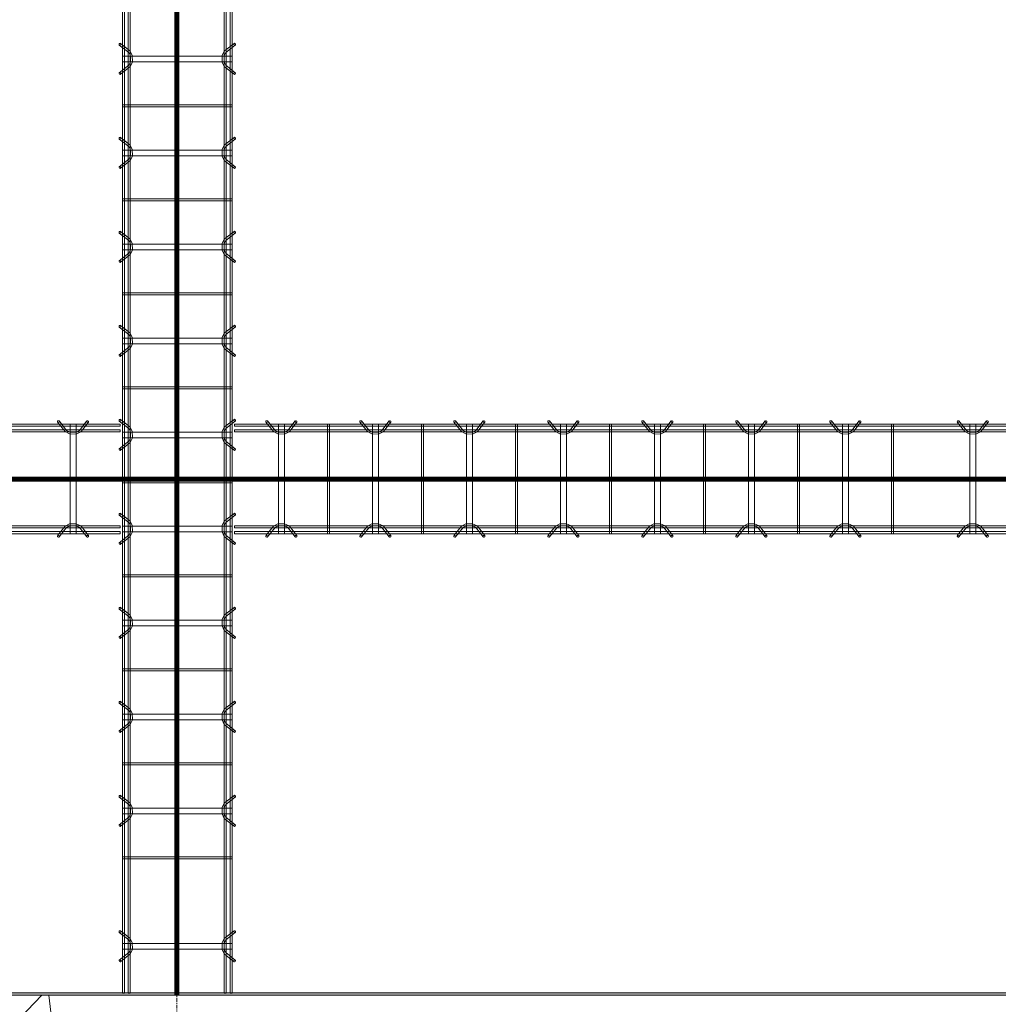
# Model space of a CAD drawing. Header units: inches. Extents: x -4136 to 1945, y -6639 to 12387.
# Tile 375 of 656: x -2193 to -2068, y 9900 to 10026. Entities that reach past the tile are written whole.
import ezdxf

# ---------------------------------------------------------------- set-up
doc = ezdxf.new("R2010")
doc.units = ezdxf.units.IN
doc.header["$MEASUREMENT"] = 0
doc.linetypes.add('Línea de rejilla', pattern=[0.875, 0.5, -0.125, 0.125, -0.125])
for name, color, linetype, lineweight in [('A-FLOR', 7, 'Continuous', 9), ('A-GENM', 7, 'Continuous', 9), ('A-WALL-PATT', 7, 'Continuous', 18), ('S-BEAM', 7, 'Continuous', 9), ('S-FNDN', 7, 'Continuous', 9), ('S-GRID', 7, 'Continuous', 9)]:
    doc.layers.add(name, color=color, linetype=linetype, lineweight=lineweight)
pattern_1 = [(50, (0, 0), (55.0854, -4.81984), [5.76, -63.36]), (355, (0, 0), (-10.6557, 57.76853), [4.608, -50.688]), (100.451, (4.59, -0.4), (44.42947, 52.94866), [4.895, -53.848]), (46.184, (0, 15.36), (81.96444, -12.7121), [8.64, -95.04]), (96.636, (6.83, 14.3), (71.7815, 74.8124), [7.343, -80.772]), (351.184, (0, 15.36), (71.78195, 74.8124), [6.912, -76.032]), (21, (7.68, 11.52), (45.84207, -30.92146), [5.76, -63.36]), (326, (7.68, 11.52), (18.68706, 55.69148), [4.608, -50.688]), (71.451, (11.5, 8.943), (64.5289, 24.7701), [4.895, -53.848]), (37.5, (0, 0), (0.933895, 25.566816), [2.534, -47.539, 2.534, -48.922, -50.88]), (37.5, (0, 0), (0.933895, 25.566816), [-101.53, 2.534, -48.346]), (7.5, (0, 0), (20.20404, 30.2913), [2.534, -26.803, 2.534, -46.387, -19.392]), (7.5, (0, 0), (20.20404, 30.2913), [-78.259, 2.534, -16.858]), (327.5, (-17.126, 0), (40.997785, -1.732403), [2.534, -16.666, 2.534, -57.37, -79.488]), (327.5, (-17.126, 0), (40.997785, -1.732403), [-79.104, 2.534, -76.954]), (317.5, (-24.806, 0), (44.78888, 7.68784), [2.534, -22.426, 2.534, -37.248, -56.448]), (317.5, (-24.806, 0), (44.78888, 7.68784), [-64.742, 2.534, -53.914])]

# ---------------------------------------------------------------- blocks, each defined once
blk = doc.blocks.new('Dowel bar assembly - Dowel bar assembly-673744-SLAB ON GROUND JOINTS')
at = {"layer": 'S-BEAM', "color": 253, "true_color": 0xaaaaaa}
for p, q in [((245.28, 1.98), (0, 1.98)), ((0, 1.72), (245.28, 1.72)), ((124.02, 2.23), (124.97, 1.03)), ((125.18, 1.19), (124.23, 2.39)), ((125.63, 1.99), (125.63, -12.01)), ((126.38, 1.99), (125.63, 1.99)), ((125.63, 1.99), (126.38, 1.99)), ((126.38, -12.01), (126.38, 1.99)), ((127.76, 2.39), (126.81, 1.19)), ((127.01, 1.03), (127.96, 2.23)), ((131.87, 1.99), (131.87, -12.01)), ((132.13, 1.99), (131.87, 1.99)), ((131.87, 1.99), (132.13, 1.99)), ((132.13, -12.01), (132.13, 1.99)), ((136.02, 2.23), (136.97, 1.03)), ((137.18, 1.19), (136.23, 2.39)), ((137.63, 1.99), (137.63, -12.01)), ((138.38, 1.99), (137.63, 1.99)), ((137.63, 1.99), (138.38, 1.99)), ((138.38, -12.01), (138.38, 1.99)), ((139.76, 2.39), (138.81, 1.19)), ((139.01, 1.03), (139.96, 2.23)), ((143.87, 1.99), (143.87, -12.01)), ((144.13, 1.99), (143.87, 1.99)), ((143.87, 1.99), (144.13, 1.99)), ((144.13, -12.01), (144.13, 1.99)), ((148.02, 2.23), (148.97, 1.03)), ((149.18, 1.19), (148.23, 2.39)), ((149.63, 1.99), (149.63, -12.01)), ((150.38, 1.99), (149.63, 1.99)), ((149.63, 1.99), (150.38, 1.99)), ((150.38, -12.01), (150.38, 1.99)), ((151.76, 2.39), (150.81, 1.19)), ((151.01, 1.03), (151.96, 2.23)), ((155.87, 1.99), (155.87, -12.01)), ((156.13, 1.99), (155.87, 1.99)), ((155.87, 1.99), (156.13, 1.99)), ((156.13, -12.01), (156.13, 1.99)), ((160.02, 2.23), (160.97, 1.03)), ((161.18, 1.19), (160.23, 2.39)), ((161.63, 1.99), (161.63, -12.01)), ((162.38, 1.99), (161.63, 1.99)), ((161.63, 1.99), (162.38, 1.99)), ((162.38, -12.01), (162.38, 1.99)), ((163.76, 2.39), (162.81, 1.19)), ((163.01, 1.03), (163.96, 2.23)), ((167.87, 1.99), (167.87, -12.01)), ((168.13, 1.99), (167.87, 1.99)), ((167.87, 1.99), (168.13, 1.99)), ((168.13, -12.01), (168.13, 1.99)), ((172.02, 2.23), (172.97, 1.03)), ((173.18, 1.19), (172.23, 2.39)), ((173.63, 1.99), (173.63, -12.01)), ((174.38, 1.99), (173.63, 1.99)), ((173.63, 1.99), (174.38, 1.99)), ((174.38, -12.01), (174.38, 1.99)), ((175.76, 2.39), (174.81, 1.19)), ((175.01, 1.03), (175.96, 2.23)), ((179.87, 1.99), (179.87, -12.01)), ((180.13, 1.99), (179.87, 1.99)), ((179.87, 1.99), (180.13, 1.99)), ((180.13, -12.01), (180.13, 1.99)), ((184.02, 2.23), (184.97, 1.03)), ((185.18, 1.19), (184.23, 2.39)), ((185.63, 1.99), (185.63, -12.01)), ((186.38, 1.99), (185.63, 1.99)), ((185.63, 1.99), (186.38, 1.99)), ((186.38, -12.01), (186.38, 1.99)), ((187.76, 2.39), (186.81, 1.19)), ((187.01, 1.03), (187.96, 2.23)), ((191.87, 1.99), (191.87, -12.01)), ((192.13, 1.99), (191.87, 1.99)), ((191.87, 1.99), (192.13, 1.99)), ((192.13, -12.01), (192.13, 1.99)), ((196.02, 2.23), (196.97, 1.03)), ((197.18, 1.19), (196.23, 2.39)), ((197.63, 1.99), (197.63, -12.01)), ((198.38, 1.99), (197.63, 1.99)), ((197.63, 1.99), (198.38, 1.99)), ((198.38, -12.01), (198.38, 1.99)), ((199.76, 2.39), (198.81, 1.19)), ((199.01, 1.03), (199.96, 2.23)), ((203.87, 1.99), (203.87, -12.01)), ((204.13, 1.99), (203.87, 1.99)), ((203.87, 1.99), (204.13, 1.99)), ((204.13, -12.01), (204.13, 1.99)), ((208.02, 2.23), (208.97, 1.03)), ((209.18, 1.19), (208.23, 2.39)), ((209.63, 1.99), (209.63, -12.01)), ((210.38, 1.99), (209.63, 1.99)), ((209.63, 1.99), (210.38, 1.99)), ((210.38, -12.01), (210.38, 1.99)), ((211.76, 2.39), (210.81, 1.19)), ((211.01, 1.03), (211.96, 2.23)), ((215.87, 1.99), (215.87, -12.01)), ((216.13, 1.99), (215.87, 1.99)), ((215.87, 1.99), (216.13, 1.99)), ((216.13, -12.01), (216.13, 1.99)), ((220.02, 2.23), (220.97, 1.03)), ((221.18, 1.19), (220.23, 2.39)), ((221.63, 1.99), (221.63, -12.01)), ((222.38, 1.99), (221.63, 1.99)), ((221.63, 1.99), (222.38, 1.99)), ((222.38, -12.01), (222.38, 1.99)), ((223.76, 2.39), (222.81, 1.19)), ((223.01, 1.03), (223.96, 2.23)), ((227.87, 1.99), (227.87, -12.01)), ((228.13, 1.99), (227.87, 1.99)), ((227.87, 1.99), (228.13, 1.99)), ((228.13, -12.01), (228.13, 1.99)), ((237.31, 2.23), (238.26, 1.03)), ((238.46, 1.19), (237.51, 2.39)), ((238.91, 1.99), (238.91, -12.01)), ((239.66, 1.99), (238.91, 1.99)), ((238.91, 1.99), (239.66, 1.99)), ((239.66, -12.01), (239.66, 1.99)), ((241.04, 2.39), (240.09, 1.19)), ((240.3, 1.03), (241.25, 2.23)), ((245.28, 1.98), (245.28, 1.72)), ((245.28, 1.72), (245.28, 1.98)), ((245.28, 1.25), (0, 1.25)), ((0, 0.99), (245.28, 0.99)), ((245.28, 0.99), (245.28, 1.25)), ((245.28, 1.25), (245.28, 0.99)), ((245.28, -11.01), (0, -11.01)), ((0, -11.27), (245.28, -11.27)), ((124.97, -11.05), (124.02, -12.25)), ((124.23, -12.41), (125.18, -11.21)), ((126.81, -11.21), (127.76, -12.41)), ((127.96, -12.25), (127.01, -11.05)), ((136.97, -11.05), (136.02, -12.25)), ((136.23, -12.41), (137.18, -11.21)), ((138.81, -11.21), (139.76, -12.41)), ((139.96, -12.25), (139.01, -11.05)), ((148.97, -11.05), (148.02, -12.25)), ((148.23, -12.41), (149.18, -11.21)), ((150.81, -11.21), (151.76, -12.41)), ((151.96, -12.25), (151.01, -11.05)), ((160.97, -11.05), (160.02, -12.25)), ((160.23, -12.41), (161.18, -11.21)), ((162.81, -11.21), (163.76, -12.41)), ((163.96, -12.25), (163.01, -11.05)), ((172.97, -11.05), (172.02, -12.25)), ((172.23, -12.41), (173.18, -11.21)), ((174.81, -11.21), (175.76, -12.41)), ((175.96, -12.25), (175.01, -11.05)), ((184.97, -11.05), (184.02, -12.25)), ((184.23, -12.41), (185.18, -11.21)), ((186.81, -11.21), (187.76, -12.41)), ((187.96, -12.25), (187.01, -11.05)), ((196.97, -11.05), (196.02, -12.25)), ((196.23, -12.41), (197.18, -11.21)), ((198.81, -11.21), (199.76, -12.41)), ((199.96, -12.25), (199.01, -11.05)), ((208.97, -11.05), (208.02, -12.25)), ((208.23, -12.41), (209.18, -11.21)), ((210.81, -11.21), (211.76, -12.41)), ((211.96, -12.25), (211.01, -11.05)), ((220.97, -11.05), (220.02, -12.25)), ((220.23, -12.41), (221.18, -11.21)), ((222.81, -11.21), (223.76, -12.41)), ((223.96, -12.25), (223.01, -11.05)), ((238.26, -11.05), (237.31, -12.25)), ((237.51, -12.41), (238.46, -11.21)), ((240.09, -11.21), (241.04, -12.41)), ((241.25, -12.25), (240.3, -11.05)), ((245.28, -11.27), (245.28, -11.01)), ((245.28, -11.01), (245.28, -11.27)), ((245.28, -11.74), (0, -11.74)), ((0, -12), (245.28, -12)), ((126.38, -12.01), (125.63, -12.01)), ((125.63, -12.01), (126.38, -12.01)), ((132.13, -12.01), (131.87, -12.01)), ((131.87, -12.01), (132.13, -12.01)), ((138.38, -12.01), (137.63, -12.01)), ((137.63, -12.01), (138.38, -12.01)), ((144.13, -12.01), (143.87, -12.01)), ((143.87, -12.01), (144.13, -12.01)), ((150.38, -12.01), (149.63, -12.01)), ((149.63, -12.01), (150.38, -12.01)), ((156.13, -12.01), (155.87, -12.01)), ((155.87, -12.01), (156.13, -12.01)), ((162.38, -12.01), (161.63, -12.01)), ((161.63, -12.01), (162.38, -12.01)), ((168.13, -12.01), (167.87, -12.01)), ((167.87, -12.01), (168.13, -12.01)), ((174.38, -12.01), (173.63, -12.01)), ((173.63, -12.01), (174.38, -12.01)), ((180.13, -12.01), (179.87, -12.01)), ((179.87, -12.01), (180.13, -12.01)), ((186.38, -12.01), (185.63, -12.01)), ((185.63, -12.01), (186.38, -12.01)), ((192.13, -12.01), (191.87, -12.01)), ((191.87, -12.01), (192.13, -12.01)), ((198.38, -12.01), (197.63, -12.01)), ((197.63, -12.01), (198.38, -12.01)), ((204.13, -12.01), (203.87, -12.01)), ((203.87, -12.01), (204.13, -12.01)), ((210.38, -12.01), (209.63, -12.01)), ((209.63, -12.01), (210.38, -12.01)), ((216.13, -12.01), (215.87, -12.01)), ((215.87, -12.01), (216.13, -12.01)), ((222.38, -12.01), (221.63, -12.01)), ((221.63, -12.01), (222.38, -12.01)), ((228.13, -12.01), (227.87, -12.01)), ((227.87, -12.01), (228.13, -12.01)), ((239.66, -12.01), (238.91, -12.01)), ((238.91, -12.01), (239.66, -12.01)), ((245.28, -12), (245.28, -11.74)), ((245.28, -11.74), (245.28, -12))]:
    blk.add_line(p, q, dxfattribs=at)
at = {"layer": 'S-BEAM', "color": 253, "true_color": 0xaaaaaa, "flags": 128}
for points in [[(124.97, 1.03), (125.53, 0.73), (126.39, 0.72), (126.97, 0.99), (127.01, 1.03)], [(125.18, 1.19), (125.62, 0.97), (126.38, 0.98), (126.81, 1.19)], [(136.97, 1.03), (137.53, 0.73), (138.39, 0.72), (138.97, 0.99), (139.01, 1.03)], [(137.18, 1.19), (137.62, 0.97), (138.38, 0.98), (138.81, 1.19)], [(148.97, 1.03), (149.53, 0.73), (150.39, 0.72), (150.97, 0.99), (151.01, 1.03)], [(149.18, 1.19), (149.62, 0.97), (150.38, 0.98), (150.81, 1.19)], [(160.97, 1.03), (161.53, 0.73), (162.39, 0.72), (162.97, 0.99), (163.01, 1.03)], [(161.18, 1.19), (161.62, 0.97), (162.38, 0.98), (162.81, 1.19)], [(172.97, 1.03), (173.53, 0.73), (174.39, 0.72), (174.97, 0.99), (175.01, 1.03)], [(173.18, 1.19), (173.62, 0.97), (174.38, 0.98), (174.81, 1.19)], [(184.97, 1.03), (185.53, 0.73), (186.39, 0.72), (186.97, 0.99), (187.01, 1.03)], [(185.18, 1.19), (185.62, 0.97), (186.38, 0.98), (186.81, 1.19)], [(196.97, 1.03), (197.53, 0.73), (198.39, 0.72), (198.97, 0.99), (199.01, 1.03)], [(197.18, 1.19), (197.62, 0.97), (198.38, 0.98), (198.81, 1.19)], [(208.97, 1.03), (209.53, 0.73), (210.39, 0.72), (210.97, 0.99), (211.01, 1.03)], [(209.18, 1.19), (209.62, 0.97), (210.38, 0.98), (210.81, 1.19)], [(220.97, 1.03), (221.53, 0.73), (222.39, 0.72), (222.97, 0.99), (223.01, 1.03)], [(221.18, 1.19), (221.62, 0.97), (222.38, 0.98), (222.81, 1.19)], [(238.26, 1.03), (238.81, 0.73), (239.67, 0.72), (240.26, 0.99), (240.3, 1.03)], [(238.46, 1.19), (238.91, 0.97), (239.67, 0.98), (240.09, 1.19)], [(124.97, -11.05), (125.53, -10.75), (126.39, -10.74), (126.97, -11.01), (127.01, -11.05)], [(125.18, -11.21), (125.62, -10.99), (126.38, -11), (126.81, -11.21)], [(136.97, -11.05), (137.53, -10.75), (138.39, -10.74), (138.97, -11.01), (139.01, -11.05)], [(137.18, -11.21), (137.62, -10.99), (138.38, -11), (138.81, -11.21)], [(148.97, -11.05), (149.53, -10.75), (150.39, -10.74), (150.97, -11.01), (151.01, -11.05)], [(149.18, -11.21), (149.62, -10.99), (150.38, -11), (150.81, -11.21)], [(160.97, -11.05), (161.53, -10.75), (162.39, -10.74), (162.97, -11.01), (163.01, -11.05)], [(161.18, -11.21), (161.62, -10.99), (162.38, -11), (162.81, -11.21)], [(172.97, -11.05), (173.53, -10.75), (174.39, -10.74), (174.97, -11.01), (175.01, -11.05)], [(173.18, -11.21), (173.62, -10.99), (174.38, -11), (174.81, -11.21)], [(184.97, -11.05), (185.53, -10.75), (186.39, -10.74), (186.97, -11.01), (187.01, -11.05)], [(185.18, -11.21), (185.62, -10.99), (186.38, -11), (186.81, -11.21)], [(196.97, -11.05), (197.53, -10.75), (198.39, -10.74), (198.97, -11.01), (199.01, -11.05)], [(197.18, -11.21), (197.62, -10.99), (198.38, -11), (198.81, -11.21)], [(208.97, -11.05), (209.53, -10.75), (210.39, -10.74), (210.97, -11.01), (211.01, -11.05)], [(209.18, -11.21), (209.62, -10.99), (210.38, -11), (210.81, -11.21)], [(220.97, -11.05), (221.53, -10.75), (222.39, -10.74), (222.97, -11.01), (223.01, -11.05)], [(221.18, -11.21), (221.62, -10.99), (222.38, -11), (222.81, -11.21)], [(238.26, -11.05), (238.81, -10.75), (239.67, -10.74), (240.26, -11.01), (240.3, -11.05)], [(238.46, -11.21), (238.91, -10.99), (239.67, -11), (240.09, -11.21)]]:
    blk.add_lwpolyline(points, dxfattribs=at)
at = {"layer": 'S-BEAM', "color": 253, "true_color": 0xaaaaaa}
for centre, major_axis, start_param, end_param in [((124.12, 2.31), (0.101, 0.08), 5.709265, 8.850858), ((124.12, 2.31), (0.101, 0.08), 2.567673, 5.709265), ((127.86, 2.31), (-0.101, 0.08), 3.715513, 6.857105), ((127.86, 2.31), (-0.101, 0.08), 0.57392, 3.715513), ((136.12, 2.31), (0.101, 0.08), 5.709265, 8.850858), ((136.12, 2.31), (0.101, 0.08), 2.567673, 5.709265), ((139.86, 2.31), (-0.101, 0.08), 3.715513, 6.857105), ((139.86, 2.31), (-0.101, 0.08), 0.57392, 3.715513), ((148.12, 2.31), (0.101, 0.08), 5.709265, 8.850858), ((148.12, 2.31), (0.101, 0.08), 2.567673, 5.709265), ((151.86, 2.31), (-0.101, 0.08), 3.715513, 6.857105), ((151.86, 2.31), (-0.101, 0.08), 0.57392, 3.715513), ((160.12, 2.31), (0.101, 0.08), 5.709265, 8.850858), ((160.12, 2.31), (0.101, 0.08), 2.567673, 5.709265), ((163.86, 2.31), (-0.101, 0.08), 3.715513, 6.857105), ((163.86, 2.31), (-0.101, 0.08), 0.57392, 3.715513), ((172.12, 2.31), (0.101, 0.08), 5.709265, 8.850858), ((172.12, 2.31), (0.101, 0.08), 2.567673, 5.709265), ((175.86, 2.31), (-0.101, 0.08), 3.715513, 6.857105), ((175.86, 2.31), (-0.101, 0.08), 0.57392, 3.715513), ((184.12, 2.31), (0.101, 0.08), 5.709265, 8.850858), ((184.12, 2.31), (0.101, 0.08), 2.567673, 5.709265), ((187.86, 2.31), (-0.101, 0.08), 3.715513, 6.857105), ((187.86, 2.31), (-0.101, 0.08), 0.57392, 3.715513), ((196.12, 2.31), (0.101, 0.08), 5.709265, 8.850858), ((196.12, 2.31), (0.101, 0.08), 2.567673, 5.709265), ((199.86, 2.31), (-0.101, 0.08), 3.715513, 6.857105), ((199.86, 2.31), (-0.101, 0.08), 0.57392, 3.715513), ((208.12, 2.31), (0.101, 0.08), 5.709265, 8.850858), ((208.12, 2.31), (0.101, 0.08), 2.567673, 5.709265), ((211.86, 2.31), (-0.101, 0.08), 3.715513, 6.857105), ((211.86, 2.31), (-0.101, 0.08), 0.57392, 3.715513), ((220.12, 2.31), (0.101, 0.08), 5.709265, 8.850858), ((220.12, 2.31), (0.101, 0.08), 2.567673, 5.709265), ((223.86, 2.31), (-0.101, 0.08), 3.715513, 6.857105), ((223.86, 2.31), (-0.101, 0.08), 0.57392, 3.715513), ((237.41, 2.31), (0.101, 0.08), 5.709265, 8.850858), ((237.41, 2.31), (0.101, 0.08), 2.567673, 5.709265), ((241.15, 2.31), (-0.101, 0.08), 3.715513, 6.857105), ((241.15, 2.31), (-0.101, 0.08), 0.57392, 3.715513), ((124.12, -12.33), (-0.101, 0.08), 3.715513, 6.857105), ((124.12, -12.33), (-0.101, 0.08), 0.57392, 3.715513), ((127.86, -12.33), (0.101, 0.08), 5.709265, 8.850858), ((127.86, -12.33), (0.101, 0.08), 2.567673, 5.709265), ((136.12, -12.33), (-0.101, 0.08), 3.715513, 6.857105), ((136.12, -12.33), (-0.101, 0.08), 0.57392, 3.715513), ((139.86, -12.33), (0.101, 0.08), 5.709265, 8.850858), ((139.86, -12.33), (0.101, 0.08), 2.567673, 5.709265), ((148.12, -12.33), (-0.101, 0.08), 3.715513, 6.857105), ((148.12, -12.33), (-0.101, 0.08), 0.57392, 3.715513), ((151.86, -12.33), (0.101, 0.08), 5.709265, 8.850858), ((151.86, -12.33), (0.101, 0.08), 2.567673, 5.709265), ((160.12, -12.33), (-0.101, 0.08), 3.715513, 6.857105), ((160.12, -12.33), (-0.101, 0.08), 0.57392, 3.715513), ((163.86, -12.33), (0.101, 0.08), 5.709265, 8.850858), ((163.86, -12.33), (0.101, 0.08), 2.567673, 5.709265), ((172.12, -12.33), (-0.101, 0.08), 3.715513, 6.857105), ((172.12, -12.33), (-0.101, 0.08), 0.57392, 3.715513), ((175.86, -12.33), (0.101, 0.08), 5.709265, 8.850858), ((175.86, -12.33), (0.101, 0.08), 2.567673, 5.709265), ((184.12, -12.33), (-0.101, 0.08), 3.715513, 6.857105), ((184.12, -12.33), (-0.101, 0.08), 0.57392, 3.715513), ((187.86, -12.33), (0.101, 0.08), 5.709265, 8.850858), ((187.86, -12.33), (0.101, 0.08), 2.567673, 5.709265), ((196.12, -12.33), (-0.101, 0.08), 3.715513, 6.857105), ((196.12, -12.33), (-0.101, 0.08), 0.57392, 3.715513), ((199.86, -12.33), (0.101, 0.08), 5.709265, 8.850858), ((199.86, -12.33), (0.101, 0.08), 2.567673, 5.709265), ((208.12, -12.33), (-0.101, 0.08), 3.715513, 6.857105), ((208.12, -12.33), (-0.101, 0.08), 0.57392, 3.715513), ((211.86, -12.33), (0.101, 0.08), 5.709265, 8.850858), ((211.86, -12.33), (0.101, 0.08), 2.567673, 5.709265), ((220.12, -12.33), (-0.101, 0.08), 3.715513, 6.857105), ((220.12, -12.33), (-0.101, 0.08), 0.57392, 3.715513), ((223.86, -12.33), (0.101, 0.08), 5.709265, 8.850858), ((223.86, -12.33), (0.101, 0.08), 2.567673, 5.709265), ((237.41, -12.33), (-0.101, 0.08), 3.715513, 6.857105), ((237.41, -12.33), (-0.101, 0.08), 0.57392, 3.715513), ((241.15, -12.33), (0.101, 0.08), 5.709265, 8.850858), ((241.15, -12.33), (0.101, 0.08), 2.567673, 5.709265)]:
    blk.add_ellipse(centre, major_axis=major_axis, ratio=0.816528, start_param=start_param, end_param=end_param, dxfattribs=at)
blk = doc.blocks.new('Dowel bar assembly - Dowel bar assembly-674678-SLAB ON GROUND JOINTS')
at = {"layer": 'S-BEAM', "color": 253, "true_color": 0xaaaaaa}
for p, q in [((148.73, 1.98), (0, 1.98)), ((0, 1.72), (148.73, 1.72)), ((140.75, 2.23), (141.7, 1.03)), ((141.9, 1.19), (140.95, 2.39)), ((142.35, 1.99), (142.35, -12.01)), ((143.1, 1.99), (142.35, 1.99)), ((142.35, 1.99), (143.1, 1.99)), ((143.1, -12.01), (143.1, 1.99)), ((144.49, 2.39), (143.54, 1.19)), ((143.74, 1.03), (144.69, 2.23)), ((148.73, 1.98), (148.73, 1.72)), ((148.73, 1.72), (148.73, 1.98)), ((148.73, 1.25), (0, 1.25)), ((0, 0.99), (148.73, 0.99)), ((148.73, 0.99), (148.73, 1.25)), ((148.73, 1.25), (148.73, 0.99)), ((148.73, -11.01), (0, -11.01)), ((0, -11.27), (148.73, -11.27)), ((141.7, -11.05), (140.75, -12.25)), ((140.95, -12.41), (141.9, -11.21)), ((143.54, -11.21), (144.49, -12.41)), ((144.69, -12.25), (143.74, -11.05)), ((148.73, -11.27), (148.73, -11.01)), ((148.73, -11.01), (148.73, -11.27)), ((148.73, -11.74), (0, -11.74)), ((0, -12), (148.73, -12)), ((143.1, -12.01), (142.35, -12.01)), ((142.35, -12.01), (143.1, -12.01)), ((148.73, -12), (148.73, -11.74)), ((148.73, -11.74), (148.73, -12))]:
    blk.add_line(p, q, dxfattribs=at)
at = {"layer": 'S-BEAM', "color": 253, "true_color": 0xaaaaaa, "flags": 128}
for points in [[(141.7, 1.03), (142.25, 0.73), (143.11, 0.72), (143.7, 0.99), (143.74, 1.03)], [(141.9, 1.19), (142.35, 0.97), (143.11, 0.98), (143.54, 1.19)], [(141.7, -11.05), (142.25, -10.75), (143.11, -10.74), (143.7, -11.01), (143.74, -11.05)], [(141.9, -11.21), (142.35, -10.99), (143.11, -11), (143.54, -11.21)]]:
    blk.add_lwpolyline(points, dxfattribs=at)
at = {"layer": 'S-BEAM', "color": 253, "true_color": 0xaaaaaa}
for centre, major_axis, start_param, end_param in [((140.85, 2.31), (0.101, 0.08), 5.709265, 8.850858), ((140.85, 2.31), (0.101, 0.08), 2.567673, 5.709265), ((144.59, 2.31), (-0.101, 0.08), 3.715513, 6.857105), ((144.59, 2.31), (-0.101, 0.08), 0.57392, 3.715513), ((140.85, -12.33), (-0.101, 0.08), 3.715513, 6.857105), ((140.85, -12.33), (-0.101, 0.08), 0.57392, 3.715513), ((144.59, -12.33), (0.101, 0.08), 5.709265, 8.850858), ((144.59, -12.33), (0.101, 0.08), 2.567673, 5.709265)]:
    blk.add_ellipse(centre, major_axis=major_axis, ratio=0.816528, start_param=start_param, end_param=end_param, dxfattribs=at)
blk = doc.blocks.new('Dowel bar assembly - Dowel bar assembly-674791-SLAB ON GROUND JOINTS')
at = {"layer": 'S-BEAM', "color": 253, "true_color": 0xaaaaaa}
for p, q in [((100.26, 1.98), (0, 1.98)), ((0, 1.98), (0, 1.72)), ((0, 1.72), (0, 1.98)), ((0, 1.72), (100.26, 1.72)), ((4.02, 2.23), (4.97, 1.03)), ((5.18, 1.19), (4.23, 2.39)), ((5.63, 1.99), (5.63, -12.01)), ((6.38, 1.99), (5.63, 1.99)), ((5.63, 1.99), (6.38, 1.99)), ((6.38, -12.01), (6.38, 1.99)), ((7.76, 2.39), (6.81, 1.19)), ((7.01, 1.03), (7.96, 2.23)), ((11.87, 1.99), (11.87, -12.01)), ((12.13, 1.99), (11.87, 1.99)), ((11.87, 1.99), (12.13, 1.99)), ((12.13, -12.01), (12.13, 1.99)), ((16.02, 2.23), (16.97, 1.03)), ((17.18, 1.19), (16.23, 2.39)), ((17.63, 1.99), (17.63, -12.01)), ((18.38, 1.99), (17.63, 1.99)), ((17.63, 1.99), (18.38, 1.99)), ((18.38, -12.01), (18.38, 1.99)), ((19.76, 2.39), (18.81, 1.19)), ((19.01, 1.03), (19.96, 2.23)), ((23.87, 1.99), (23.87, -12.01)), ((24.13, 1.99), (23.87, 1.99)), ((23.87, 1.99), (24.13, 1.99)), ((24.13, -12.01), (24.13, 1.99)), ((28.02, 2.23), (28.97, 1.03)), ((29.18, 1.19), (28.23, 2.39)), ((29.63, 1.99), (29.63, -12.01)), ((30.38, 1.99), (29.63, 1.99)), ((29.63, 1.99), (30.38, 1.99)), ((30.38, -12.01), (30.38, 1.99)), ((31.76, 2.39), (30.81, 1.19)), ((31.01, 1.03), (31.96, 2.23)), ((35.87, 1.99), (35.87, -12.01)), ((36.13, 1.99), (35.87, 1.99)), ((35.87, 1.99), (36.13, 1.99)), ((36.13, -12.01), (36.13, 1.99)), ((40.02, 2.23), (40.97, 1.03)), ((41.18, 1.19), (40.23, 2.39)), ((41.63, 1.99), (41.63, -12.01)), ((42.38, 1.99), (41.63, 1.99)), ((41.63, 1.99), (42.38, 1.99)), ((42.38, -12.01), (42.38, 1.99)), ((43.76, 2.39), (42.81, 1.19)), ((43.01, 1.03), (43.96, 2.23)), ((47.87, 1.99), (47.87, -12.01)), ((48.13, 1.99), (47.87, 1.99)), ((47.87, 1.99), (48.13, 1.99)), ((48.13, -12.01), (48.13, 1.99)), ((52.02, 2.23), (52.97, 1.03)), ((53.18, 1.19), (52.23, 2.39)), ((53.63, 1.99), (53.63, -12.01)), ((54.38, 1.99), (53.63, 1.99)), ((53.63, 1.99), (54.38, 1.99)), ((54.38, -12.01), (54.38, 1.99)), ((55.76, 2.39), (54.81, 1.19)), ((55.01, 1.03), (55.96, 2.23)), ((59.87, 1.99), (59.87, -12.01)), ((60.13, 1.99), (59.87, 1.99)), ((59.87, 1.99), (60.13, 1.99)), ((60.13, -12.01), (60.13, 1.99)), ((64.02, 2.23), (64.97, 1.03)), ((65.18, 1.19), (64.23, 2.39)), ((65.63, 1.99), (65.63, -12.01)), ((66.38, 1.99), (65.63, 1.99)), ((65.63, 1.99), (66.38, 1.99)), ((66.38, -12.01), (66.38, 1.99)), ((67.76, 2.39), (66.81, 1.19)), ((67.01, 1.03), (67.96, 2.23)), ((71.87, 1.99), (71.87, -12.01)), ((72.13, 1.99), (71.87, 1.99)), ((71.87, 1.99), (72.13, 1.99)), ((72.13, -12.01), (72.13, 1.99)), ((76.02, 2.23), (76.97, 1.03)), ((77.18, 1.19), (76.23, 2.39)), ((77.63, 1.99), (77.63, -12.01)), ((78.38, 1.99), (77.63, 1.99)), ((77.63, 1.99), (78.38, 1.99)), ((78.38, -12.01), (78.38, 1.99)), ((79.76, 2.39), (78.81, 1.19)), ((79.01, 1.03), (79.96, 2.23)), ((83.87, 1.99), (83.87, -12.01)), ((84.13, 1.99), (83.87, 1.99)), ((83.87, 1.99), (84.13, 1.99)), ((84.13, -12.01), (84.13, 1.99)), ((92.28, 2.23), (93.23, 1.03)), ((93.44, 1.19), (92.49, 2.39)), ((93.89, 1.99), (93.89, -12.01)), ((94.64, 1.99), (93.89, 1.99)), ((93.89, 1.99), (94.64, 1.99)), ((94.64, -12.01), (94.64, 1.99)), ((96.02, 2.39), (95.07, 1.19)), ((95.27, 1.03), (96.22, 2.23)), ((100.26, 1.98), (100.26, 1.72)), ((100.26, 1.72), (100.26, 1.98)), ((100.26, 1.25), (0, 1.25)), ((0, 0.99), (0, 1.25)), ((0, 1.25), (0, 0.99)), ((0, 0.99), (100.26, 0.99)), ((100.26, 0.99), (100.26, 1.25)), ((100.26, 1.25), (100.26, 0.99)), ((100.26, -11.01), (0, -11.01)), ((0, -11.27), (0, -11.01)), ((0, -11.01), (0, -11.27)), ((0, -11.27), (100.26, -11.27)), ((4.97, -11.05), (4.02, -12.25)), ((4.23, -12.41), (5.18, -11.21)), ((6.81, -11.21), (7.76, -12.41)), ((7.96, -12.25), (7.01, -11.05)), ((16.97, -11.05), (16.02, -12.25)), ((16.23, -12.41), (17.18, -11.21)), ((18.81, -11.21), (19.76, -12.41)), ((19.96, -12.25), (19.01, -11.05)), ((28.97, -11.05), (28.02, -12.25)), ((28.23, -12.41), (29.18, -11.21)), ((30.81, -11.21), (31.76, -12.41)), ((31.96, -12.25), (31.01, -11.05)), ((40.97, -11.05), (40.02, -12.25)), ((40.23, -12.41), (41.18, -11.21)), ((42.81, -11.21), (43.76, -12.41)), ((43.96, -12.25), (43.01, -11.05)), ((52.97, -11.05), (52.02, -12.25)), ((52.23, -12.41), (53.18, -11.21)), ((54.81, -11.21), (55.76, -12.41)), ((55.96, -12.25), (55.01, -11.05)), ((64.97, -11.05), (64.02, -12.25)), ((64.23, -12.41), (65.18, -11.21)), ((66.81, -11.21), (67.76, -12.41)), ((67.96, -12.25), (67.01, -11.05)), ((76.97, -11.05), (76.02, -12.25)), ((76.23, -12.41), (77.18, -11.21)), ((78.81, -11.21), (79.76, -12.41)), ((79.96, -12.25), (79.01, -11.05)), ((93.23, -11.05), (92.28, -12.25)), ((92.49, -12.41), (93.44, -11.21)), ((95.07, -11.21), (96.02, -12.41)), ((96.22, -12.25), (95.27, -11.05)), ((100.26, -11.27), (100.26, -11.01)), ((100.26, -11.01), (100.26, -11.27)), ((100.26, -11.74), (0, -11.74)), ((0, -12), (0, -11.74)), ((0, -11.74), (0, -12)), ((0, -12), (100.26, -12)), ((6.38, -12.01), (5.63, -12.01)), ((5.63, -12.01), (6.38, -12.01)), ((12.13, -12.01), (11.87, -12.01)), ((11.87, -12.01), (12.13, -12.01)), ((18.38, -12.01), (17.63, -12.01)), ((17.63, -12.01), (18.38, -12.01)), ((24.13, -12.01), (23.87, -12.01)), ((23.87, -12.01), (24.13, -12.01)), ((30.38, -12.01), (29.63, -12.01)), ((29.63, -12.01), (30.38, -12.01)), ((36.13, -12.01), (35.87, -12.01)), ((35.87, -12.01), (36.13, -12.01)), ((42.38, -12.01), (41.63, -12.01)), ((41.63, -12.01), (42.38, -12.01)), ((48.13, -12.01), (47.87, -12.01)), ((47.87, -12.01), (48.13, -12.01)), ((54.38, -12.01), (53.63, -12.01)), ((53.63, -12.01), (54.38, -12.01)), ((60.13, -12.01), (59.87, -12.01)), ((59.87, -12.01), (60.13, -12.01)), ((66.38, -12.01), (65.63, -12.01)), ((65.63, -12.01), (66.38, -12.01)), ((72.13, -12.01), (71.87, -12.01)), ((71.87, -12.01), (72.13, -12.01)), ((78.38, -12.01), (77.63, -12.01)), ((77.63, -12.01), (78.38, -12.01)), ((84.13, -12.01), (83.87, -12.01)), ((83.87, -12.01), (84.13, -12.01)), ((94.64, -12.01), (93.89, -12.01)), ((93.89, -12.01), (94.64, -12.01)), ((100.26, -12), (100.26, -11.74)), ((100.26, -11.74), (100.26, -12))]:
    blk.add_line(p, q, dxfattribs=at)
at = {"layer": 'S-BEAM', "color": 253, "true_color": 0xaaaaaa, "flags": 128}
for points in [[(4.97, 1.03), (5.53, 0.73), (6.39, 0.72), (6.97, 0.99), (7.01, 1.03)], [(5.18, 1.19), (5.62, 0.97), (6.38, 0.98), (6.81, 1.19)], [(16.97, 1.03), (17.53, 0.73), (18.39, 0.72), (18.97, 0.99), (19.01, 1.03)], [(17.18, 1.19), (17.62, 0.97), (18.38, 0.98), (18.81, 1.19)], [(28.97, 1.03), (29.53, 0.73), (30.39, 0.72), (30.97, 0.99), (31.01, 1.03)], [(29.18, 1.19), (29.62, 0.97), (30.38, 0.98), (30.81, 1.19)], [(40.97, 1.03), (41.53, 0.73), (42.39, 0.72), (42.97, 0.99), (43.01, 1.03)], [(41.18, 1.19), (41.62, 0.97), (42.38, 0.98), (42.81, 1.19)], [(52.97, 1.03), (53.53, 0.73), (54.39, 0.72), (54.97, 0.99), (55.01, 1.03)], [(53.18, 1.19), (53.62, 0.97), (54.38, 0.98), (54.81, 1.19)], [(64.97, 1.03), (65.53, 0.73), (66.39, 0.72), (66.97, 0.99), (67.01, 1.03)], [(65.18, 1.19), (65.62, 0.97), (66.38, 0.98), (66.81, 1.19)], [(76.97, 1.03), (77.53, 0.73), (78.39, 0.72), (78.97, 0.99), (79.01, 1.03)], [(77.18, 1.19), (77.62, 0.97), (78.38, 0.98), (78.81, 1.19)], [(93.23, 1.03), (93.79, 0.73), (94.65, 0.72), (95.23, 0.99), (95.27, 1.03)], [(93.44, 1.19), (93.89, 0.97), (94.64, 0.98), (95.07, 1.19)], [(4.97, -11.05), (5.53, -10.75), (6.39, -10.74), (6.97, -11.01), (7.01, -11.05)], [(5.18, -11.21), (5.62, -10.99), (6.38, -11), (6.81, -11.21)], [(16.97, -11.05), (17.53, -10.75), (18.39, -10.74), (18.97, -11.01), (19.01, -11.05)], [(17.18, -11.21), (17.62, -10.99), (18.38, -11), (18.81, -11.21)], [(28.97, -11.05), (29.53, -10.75), (30.39, -10.74), (30.97, -11.01), (31.01, -11.05)], [(29.18, -11.21), (29.62, -10.99), (30.38, -11), (30.81, -11.21)], [(40.97, -11.05), (41.53, -10.75), (42.39, -10.74), (42.97, -11.01), (43.01, -11.05)], [(41.18, -11.21), (41.62, -10.99), (42.38, -11), (42.81, -11.21)], [(52.97, -11.05), (53.53, -10.75), (54.39, -10.74), (54.97, -11.01), (55.01, -11.05)], [(53.18, -11.21), (53.62, -10.99), (54.38, -11), (54.81, -11.21)], [(64.97, -11.05), (65.53, -10.75), (66.39, -10.74), (66.97, -11.01), (67.01, -11.05)], [(65.18, -11.21), (65.62, -10.99), (66.38, -11), (66.81, -11.21)], [(76.97, -11.05), (77.53, -10.75), (78.39, -10.74), (78.97, -11.01), (79.01, -11.05)], [(77.18, -11.21), (77.62, -10.99), (78.38, -11), (78.81, -11.21)], [(93.23, -11.05), (93.79, -10.75), (94.65, -10.74), (95.23, -11.01), (95.27, -11.05)], [(93.44, -11.21), (93.89, -10.99), (94.64, -11), (95.07, -11.21)]]:
    blk.add_lwpolyline(points, dxfattribs=at)
at = {"layer": 'S-BEAM', "color": 253, "true_color": 0xaaaaaa}
for centre, major_axis, start_param, end_param in [((4.12, 2.31), (0.101, 0.08), 5.709265, 8.850858), ((4.12, 2.31), (0.101, 0.08), 2.567673, 5.709265), ((7.86, 2.31), (-0.101, 0.08), 3.715513, 6.857105), ((7.86, 2.31), (-0.101, 0.08), 0.57392, 3.715513), ((16.12, 2.31), (0.101, 0.08), 5.709265, 8.850858), ((16.12, 2.31), (0.101, 0.08), 2.567673, 5.709265), ((19.86, 2.31), (-0.101, 0.08), 3.715513, 6.857105), ((19.86, 2.31), (-0.101, 0.08), 0.57392, 3.715513), ((28.12, 2.31), (0.101, 0.08), 5.709265, 8.850858), ((28.12, 2.31), (0.101, 0.08), 2.567673, 5.709265), ((31.86, 2.31), (-0.101, 0.08), 3.715513, 6.857105), ((31.86, 2.31), (-0.101, 0.08), 0.57392, 3.715513), ((40.12, 2.31), (0.101, 0.08), 5.709265, 8.850858), ((40.12, 2.31), (0.101, 0.08), 2.567673, 5.709265), ((43.86, 2.31), (-0.101, 0.08), 3.715513, 6.857105), ((43.86, 2.31), (-0.101, 0.08), 0.57392, 3.715513), ((52.12, 2.31), (0.101, 0.08), 5.709265, 8.850858), ((52.12, 2.31), (0.101, 0.08), 2.567673, 5.709265), ((55.86, 2.31), (-0.101, 0.08), 3.715513, 6.857105), ((55.86, 2.31), (-0.101, 0.08), 0.57392, 3.715513), ((64.12, 2.31), (0.101, 0.08), 5.709265, 8.850858), ((64.12, 2.31), (0.101, 0.08), 2.567673, 5.709265), ((67.86, 2.31), (-0.101, 0.08), 3.715513, 6.857105), ((67.86, 2.31), (-0.101, 0.08), 0.57392, 3.715513), ((76.12, 2.31), (0.101, 0.08), 5.709265, 8.850858), ((76.12, 2.31), (0.101, 0.08), 2.567673, 5.709265), ((79.86, 2.31), (-0.101, 0.08), 3.715513, 6.857105), ((79.86, 2.31), (-0.101, 0.08), 0.57392, 3.715513), ((92.39, 2.31), (0.101, 0.08), 5.709265, 8.850858), ((92.39, 2.31), (0.101, 0.08), 2.567673, 5.709265), ((96.12, 2.31), (-0.101, 0.08), 3.715513, 6.857105), ((96.12, 2.31), (-0.101, 0.08), 0.57392, 3.715513), ((4.12, -12.33), (-0.101, 0.08), 3.715513, 6.857105), ((4.12, -12.33), (-0.101, 0.08), 0.57392, 3.715513), ((7.86, -12.33), (0.101, 0.08), 5.709265, 8.850858), ((7.86, -12.33), (0.101, 0.08), 2.567673, 5.709265), ((16.12, -12.33), (-0.101, 0.08), 3.715513, 6.857105), ((16.12, -12.33), (-0.101, 0.08), 0.57392, 3.715513), ((19.86, -12.33), (0.101, 0.08), 5.709265, 8.850858), ((19.86, -12.33), (0.101, 0.08), 2.567673, 5.709265), ((28.12, -12.33), (-0.101, 0.08), 3.715513, 6.857105), ((28.12, -12.33), (-0.101, 0.08), 0.57392, 3.715513), ((31.86, -12.33), (0.101, 0.08), 5.709265, 8.850858), ((31.86, -12.33), (0.101, 0.08), 2.567673, 5.709265), ((40.12, -12.33), (-0.101, 0.08), 3.715513, 6.857105), ((40.12, -12.33), (-0.101, 0.08), 0.57392, 3.715513), ((43.86, -12.33), (0.101, 0.08), 5.709265, 8.850858), ((43.86, -12.33), (0.101, 0.08), 2.567673, 5.709265), ((52.12, -12.33), (-0.101, 0.08), 3.715513, 6.857105), ((52.12, -12.33), (-0.101, 0.08), 0.57392, 3.715513), ((55.86, -12.33), (0.101, 0.08), 5.709265, 8.850858), ((55.86, -12.33), (0.101, 0.08), 2.567673, 5.709265), ((64.12, -12.33), (-0.101, 0.08), 3.715513, 6.857105), ((64.12, -12.33), (-0.101, 0.08), 0.57392, 3.715513), ((67.86, -12.33), (0.101, 0.08), 5.709265, 8.850858), ((67.86, -12.33), (0.101, 0.08), 2.567673, 5.709265), ((76.12, -12.33), (-0.101, 0.08), 3.715513, 6.857105), ((76.12, -12.33), (-0.101, 0.08), 0.57392, 3.715513), ((79.86, -12.33), (0.101, 0.08), 5.709265, 8.850858), ((79.86, -12.33), (0.101, 0.08), 2.567673, 5.709265), ((92.39, -12.33), (-0.101, 0.08), 3.715513, 6.857105), ((92.39, -12.33), (-0.101, 0.08), 0.57392, 3.715513), ((96.12, -12.33), (0.101, 0.08), 5.709265, 8.850858), ((96.12, -12.33), (0.101, 0.08), 2.567673, 5.709265)]:
    blk.add_ellipse(centre, major_axis=major_axis, ratio=0.816528, start_param=start_param, end_param=end_param, dxfattribs=at)

msp = doc.modelspace()

# ---------------------------------------------------------------- hatches: boundary and pattern name
at = {"layer": 'A-GENM', "true_color": 0x0000ff}
for points in [[(-2173.58036, 9901.1894), (-2173.58036, 9901.50436), (-2173.58036, 10146.38815), (-2173.32374, 10146.13152), (-2173.15717, 10146.2981), (-2173.15717, 9901.50436), (-2173.15717, 9901.1894)], [(-2173.49348, 9901.1894), (-2173.49348, 9901.50436), (-2173.49348, 10146.30127), (-2173.32374, 10146.13152), (-2173.07181, 10146.38346), (-2173.07181, 9901.50436), (-2173.07181, 9901.1894)], [(-2173.2803, 9901.1894), (-2173.2803, 9901.50436), (-2173.2803, 10146.17497), (-2173.07029, 10146.38498), (-2173.07029, 9901.50436), (-2173.07029, 9901.1894)], [(-2173.52059, 9901.1894), (-2173.52059, 9901.50436), (-2173.52059, 10146.32838), (-2173.43509, 10146.24288), (-2173.32374, 10146.13152), (-2173.12689, 10146.32838), (-2173.12689, 9901.50436), (-2173.12689, 9901.1894)], [(-2173.50273, 9901.1894), (-2173.50273, 9901.50436), (-2173.50273, 10146.31052), (-2173.43509, 10146.24288), (-2173.32374, 10146.13152), (-2173.15869, 10146.29658), (-2173.15869, 9901.50436), (-2173.15869, 9901.1894)], [(-2173.36718, 9901.1894), (-2173.36718, 9901.50436), (-2173.36718, 10146.17497), (-2173.32374, 10146.13152), (-2173.2803, 10146.17497), (-2173.2803, 9901.50436), (-2173.2803, 9901.1894)], [(-3819.32374, 9967.3272), (-1943.13624, 9967.3272), (-1943.13624, 9967.11719), (-3819.32374, 9967.11719)], [(-3819.32374, 9967.32568), (-1943.13624, 9967.32568), (-1943.13624, 9966.904), (-3819.32374, 9966.904)], [(-1943.13624, 9966.8769), (-3819.32374, 9966.8769), (-3819.32374, 9967.2706), (-1943.13624, 9967.2706)], [(-3819.32374, 9967.24032), (-1943.13624, 9967.24032), (-1943.13624, 9966.81712), (-3819.32374, 9966.81712)], [(-3819.32374, 9967.2388), (-1943.13624, 9967.2388), (-1943.13624, 9966.89476), (-3819.32374, 9966.89476)], [(-3819.32374, 9967.11719), (-1943.13624, 9967.11719), (-1943.13624, 9967.03031), (-3819.32374, 9967.03031)]]:
    msp.add_hatch(color=5, dxfattribs=at).paths.add_polyline_path(points, flags=0)
at = {"layer": 'A-GENM', "true_color": 0xff0000}
for points in [[(-2173.36718, 9901.1894), (-2173.48122, 9901.1894), (-2336.66626, 9901.1894), (-2336.7803, 9901.1894), (-2336.7803, 9901.50436), (-2173.36718, 9901.50436)], [(-2173.52059, 9901.1894), (-2336.62689, 9901.1894), (-2336.62689, 9901.50436), (-2173.52059, 9901.50436)], [(-2173.15869, 9901.1894), (-2173.58036, 9901.1894), (-2173.58036, 9901.50436), (-2173.15869, 9901.50436)], [(-2173.52059, 9901.50436), (-2173.48122, 9901.50436), (-2173.48122, 9901.1894), (-2173.52059, 9901.1894)], [(-2173.07029, 9901.1894), (-2173.49348, 9901.1894), (-2173.49348, 9901.50436), (-2173.07029, 9901.50436)], [(-2173.07181, 9901.1894), (-2173.41585, 9901.1894), (-2173.41585, 9901.50436), (-2173.07181, 9901.50436)], [(-2173.15717, 9901.1894), (-2173.36718, 9901.1894), (-2173.36718, 9901.50436), (-2173.15717, 9901.50436)], [(-2058.36718, 9901.1894), (-2058.48122, 9901.1894), (-2173.16626, 9901.1894), (-2173.2803, 9901.1894), (-2173.2803, 9901.50436), (-2058.36718, 9901.50436)], [(-2173.16626, 9901.50436), (-2173.12689, 9901.50436), (-2173.12689, 9901.1894), (-2173.16626, 9901.1894)], [(-2058.52059, 9901.1894), (-2173.12689, 9901.1894), (-2173.12689, 9901.50436), (-2058.52059, 9901.50436)]]:
    msp.add_hatch(color=1, dxfattribs=at).paths.add_polyline_path(points, flags=0)
at = {"layer": 'A-WALL-PATT', "lineweight": 9, "true_color": 0xd4d4d4}
h = msp.add_hatch(dxfattribs=at)
h.set_pattern_fill('FP_1', color=254, style=0, pattern_type=2)
h.set_pattern_definition(pattern_1)
h.paths.add_polyline_path([(-2512.32374, 9891.1894), (-2512.32374, 9901.1894), (-2161.32374, 9901.1894), (-2161.32374, 9891.1894)], flags=0)
h = msp.add_hatch(dxfattribs=at)
h.set_pattern_fill('FP_1', color=254, style=0, pattern_type=2)
h.set_pattern_definition(pattern_1)
h.paths.add_polyline_path([(-2161.32374, 9891.1894), (-2161.32374, 9901.1894), (-1943.32374, 9901.1894), (-1933.32374, 9901.1894), (-1933.32374, 9891.1894)], flags=0)

# ---------------------------------------------------------------- linework, layer by layer
at = {"layer": 'A-FLOR'}
msp.add_line((-1943.13624, 9901.1894), (-2512.32374, 9901.1894), dxfattribs=at)
at = {"layer": 'A-GENM', "color": 5, "true_color": 0x0000ff}
for p, q in [((-2173.58036, 9901.50436), (-2173.58036, 10146.38815)), ((-2173.07181, 9901.50436), (-2173.07181, 10146.38346)), ((-2173.07029, 9901.50436), (-2173.07029, 10146.38498)), ((-2173.52059, 10146.32838), (-2173.52059, 9901.50436)), ((-2173.52059, 10146.32838), (-2173.52059, 9901.50436)), ((-2173.50273, 10146.31052), (-2173.50273, 9901.50436)), ((-2173.49348, 9901.50436), (-2173.49348, 10146.30127)), ((-2173.48122, 9901.50436), (-2173.48122, 10146.28901)), ((-2173.48122, 10146.28901), (-2173.48122, 9901.50436)), ((-2173.41585, 9901.50436), (-2173.41585, 10146.22364)), ((-2173.36718, 9901.50436), (-2173.36718, 10146.17497)), ((-2173.2803, 10146.17497), (-2173.2803, 9901.50436)), ((-2173.16626, 9901.50436), (-2173.16626, 10146.28901)), ((-2173.16626, 9901.50436), (-2173.16626, 10146.28901)), ((-2173.15869, 10146.29658), (-2173.15869, 9901.50436)), ((-2173.15717, 9901.50436), (-2173.15717, 10146.2981)), ((-2173.12689, 10146.32838), (-2173.12689, 9901.50436)), ((-2173.12689, 10146.32838), (-2173.12689, 9901.50436)), ((-1943.13624, 9967.3272), (-3819.32374, 9967.3272)), ((-1943.13624, 9967.32568), (-3819.32374, 9967.32568)), ((-3819.32374, 9967.2706), (-1943.13624, 9967.2706)), ((-3819.32374, 9967.2706), (-1943.13624, 9967.2706)), ((-1943.13624, 9967.24032), (-3819.32374, 9967.24032)), ((-1943.13624, 9967.2388), (-3819.32374, 9967.2388)), ((-1943.13624, 9967.23123), (-3819.32374, 9967.23123)), ((-1943.13624, 9967.23123), (-3819.32374, 9967.23123)), ((-3819.32374, 9967.11719), (-1943.13624, 9967.11719)), ((-1943.13624, 9967.03031), (-3819.32374, 9967.03031)), ((-1943.13624, 9966.98164), (-3819.32374, 9966.98164)), ((-1943.13624, 9966.91627), (-3819.32374, 9966.91627)), ((-3819.32374, 9966.91627), (-1943.13624, 9966.91627)), ((-1943.13624, 9966.904), (-3819.32374, 9966.904)), ((-3819.32374, 9966.89476), (-1943.13624, 9966.89476)), ((-3819.32374, 9966.8769), (-1943.13624, 9966.8769)), ((-3819.32374, 9966.8769), (-1943.13624, 9966.8769)), ((-1943.13624, 9966.81712), (-3819.32374, 9966.81712)), ((-2173.58036, 9901.1894), (-2173.58036, 9901.50436)), ((-2173.50273, 9901.50436), (-2173.50273, 9901.1894)), ((-2173.49348, 9901.1894), (-2173.49348, 9901.50436)), ((-2173.41585, 9901.1894), (-2173.41585, 9901.50436)), ((-2173.36718, 9901.1894), (-2173.36718, 9901.50436)), ((-2173.2803, 9901.50436), (-2173.2803, 9901.1894)), ((-2173.15869, 9901.50436), (-2173.15869, 9901.1894)), ((-2173.15717, 9901.1894), (-2173.15717, 9901.50436)), ((-2173.07181, 9901.1894), (-2173.07181, 9901.50436)), ((-2173.07029, 9901.1894), (-2173.07029, 9901.50436)), ((-2173.15717, 9901.1894), (-2173.58036, 9901.1894)), ((-2173.58036, 9901.1894), (-2173.15869, 9901.1894)), ((-2173.12689, 9901.1894), (-2173.52059, 9901.1894)), ((-2173.15869, 9901.1894), (-2173.50273, 9901.1894)), ((-2173.50273, 9901.1894), (-2173.41585, 9901.1894)), ((-2173.07181, 9901.1894), (-2173.49348, 9901.1894)), ((-2173.49348, 9901.1894), (-2173.07029, 9901.1894)), ((-2173.48122, 9901.1894), (-2173.36718, 9901.1894)), ((-2173.41585, 9901.1894), (-2173.07181, 9901.1894)), ((-2173.36718, 9901.1894), (-2173.2803, 9901.1894)), ((-2173.2803, 9901.1894), (-2173.36718, 9901.1894)), ((-2173.36718, 9901.1894), (-2173.15717, 9901.1894)), ((-2173.2803, 9901.1894), (-2173.16626, 9901.1894)), ((-2173.07029, 9901.1894), (-2173.2803, 9901.1894))]:
    msp.add_line(p, q, dxfattribs=at)
at = {"layer": 'A-GENM', "color": 1, "true_color": 0xff0000}
for p, q in [((-2336.91585, 9901.50436), (-2173.50273, 9901.50436)), ((-2336.7803, 9901.50436), (-2173.36718, 9901.50436)), ((-2173.48122, 9901.50436), (-2336.66626, 9901.50436)), ((-2173.52059, 9901.50436), (-2336.62689, 9901.50436)), ((-2173.58036, 9901.50436), (-2173.58036, 9901.1894)), ((-2173.58036, 9901.50436), (-2173.15717, 9901.50436)), ((-2173.15869, 9901.50436), (-2173.58036, 9901.50436)), ((-2173.48122, 9901.50436), (-2173.52059, 9901.50436)), ((-2173.50273, 9901.1894), (-2173.50273, 9901.50436)), ((-2173.50273, 9901.50436), (-2173.15869, 9901.50436)), ((-2173.07181, 9901.50436), (-2173.49348, 9901.50436)), ((-2173.49348, 9901.50436), (-2173.07029, 9901.50436)), ((-2173.49348, 9901.50436), (-2173.49348, 9901.1894)), ((-2173.41585, 9901.1894), (-2173.41585, 9901.50436)), ((-2173.41585, 9901.50436), (-2058.50273, 9901.50436)), ((-2173.41585, 9901.50436), (-2173.07181, 9901.50436)), ((-2173.15717, 9901.50436), (-2173.36718, 9901.50436)), ((-2173.36718, 9901.50436), (-2173.36718, 9901.1894)), ((-2173.07029, 9901.50436), (-2173.2803, 9901.50436)), ((-2173.2803, 9901.50436), (-2058.36718, 9901.50436)), ((-2173.2803, 9901.50436), (-2173.2803, 9901.1894)), ((-2058.48122, 9901.50436), (-2173.16626, 9901.50436)), ((-2173.16626, 9901.50436), (-2173.12689, 9901.50436)), ((-2173.15869, 9901.50436), (-2173.15869, 9901.1894)), ((-2173.15717, 9901.50436), (-2173.15717, 9901.1894)), ((-2058.52059, 9901.50436), (-2173.12689, 9901.50436)), ((-2173.07181, 9901.50436), (-2173.07181, 9901.1894)), ((-2173.07029, 9901.50436), (-2173.07029, 9901.1894)), ((-2336.86792, 9901.1894), (-2173.54169, 9901.1894)), ((-2173.48122, 9901.1894), (-2336.66626, 9901.1894)), ((-2173.52059, 9901.1894), (-2336.62689, 9901.1894)), ((-2336.62689, 9901.1894), (-2173.52059, 9901.1894)), ((-2173.58036, 9901.1894), (-2173.15869, 9901.1894)), ((-2173.15717, 9901.1894), (-2173.58036, 9901.1894)), ((-2173.54169, 9901.1894), (-2173.50273, 9901.1894)), ((-2173.48122, 9901.1894), (-2173.52059, 9901.1894)), ((-2173.15869, 9901.1894), (-2173.50273, 9901.1894)), ((-2173.07029, 9901.1894), (-2173.49348, 9901.1894)), ((-2173.49348, 9901.1894), (-2173.07181, 9901.1894)), ((-2173.36718, 9901.1894), (-2173.48122, 9901.1894)), ((-2173.07181, 9901.1894), (-2173.41585, 9901.1894)), ((-2173.41585, 9901.1894), (-2173.36792, 9901.1894)), ((-2173.36792, 9901.1894), (-2058.54169, 9901.1894)), ((-2173.36718, 9901.1894), (-2173.15717, 9901.1894)), ((-2173.16626, 9901.1894), (-2173.2803, 9901.1894)), ((-2173.2803, 9901.1894), (-2173.07029, 9901.1894)), ((-2173.12689, 9901.1894), (-2173.16626, 9901.1894)), ((-2058.48122, 9901.1894), (-2173.16626, 9901.1894)), ((-2058.52059, 9901.1894), (-2173.12689, 9901.1894)), ((-2173.12689, 9901.1894), (-2058.52059, 9901.1894))]:
    msp.add_line(p, q, dxfattribs=at)
at = {"layer": 'S-FNDN', "color": 253, "lineweight": 18, "true_color": 0xaaaaaa}
msp.add_line((-1943.32374, 9901.1894), (-2512.32374, 9901.1894), dxfattribs=at)
at = {"layer": 'S-GRID', "color": 253, "linetype": 'Línea de rejilla', "true_color": 0xaaaaaa}
msp.add_line((-2173.32374, 9772.6103), (-2173.32374, 12288.55505), dxfattribs=at)

# ---------------------------------------------------------------- block references
at = {"layer": 'S-BEAM', "color": 253, "true_color": 0xaaaaaa, "rotation": 269.9999999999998}
msp.add_blockref('Dowel bar assembly - Dowel bar assembly-673744-SLAB ON GROUND JOINTS', (-2168.2701, 10146.72285), dxfattribs=at)
at = {"layer": 'S-BEAM', "color": 253, "true_color": 0xaaaaaa}
for name, p in [('Dowel bar assembly - Dowel bar assembly-674678-SLAB ON GROUND JOINTS', (-2329.30578, 9972.11518)), ('Dowel bar assembly - Dowel bar assembly-674791-SLAB ON GROUND JOINTS', (-2165.98094, 9972.11518))]:
    msp.add_blockref(name, p, dxfattribs=at)

doc.saveas('drawing.dxf')
